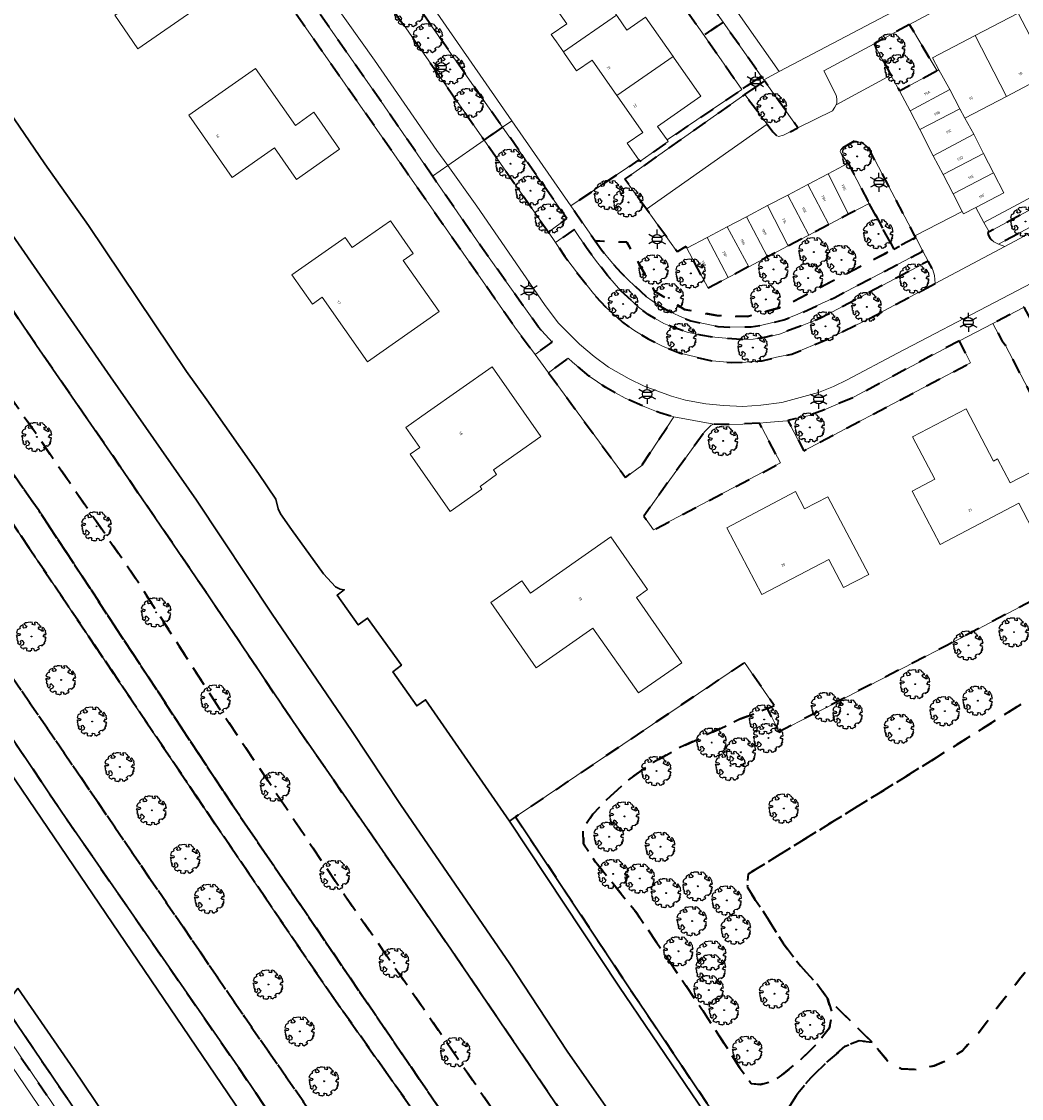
# Model space of a CAD drawing. Extents: x 105780 to 185197, y 477999 to 525027.
# Tile 262 of 562: x 107736 to 107868, y 478707 to 478850. Entities that reach past the tile are written whole.
import ezdxf
from ezdxf.enums import TextEntityAlignment as Align

# ---------------------------------------------------------------- set-up
doc = ezdxf.new("R2010")
doc.units = 0
doc.linetypes.add('XX-HIDDEN', pattern=[4, 2, -2])
for name, color, linetype, lineweight in [('B-GV-GR-BOOM-S', 252, 'Continuous', 25), ('B-GV-GR-MATERIAALGRENS-G', 252, 'XX-HIDDEN', 35), ('B-RO-IE-MEUBILAIR_WEGMEUBILAIR-S', 252, 'Continuous', 25), ('B-WE-GW-WATERGANG_SLOOT_INSTEEK-G', 252, 'Continuous', 30), ('B-XX-KG-KADASTRAAL_BEBOUWING-G', 252, 'Continuous', 20), ('B1-WE-GW-TALUD_KRUIN-G', 252, 'Continuous', 25), ('B1-WE-OG-BEBOUWING-T18', 7, 'Continuous', 18), ('B1-WE-OG-TERREIN_ERF-GV', 252, 'Continuous', 18), ('B1-WE-VH-VERHARDING_BETONSTRAATSTEEN-GV', 252, 'Continuous', 18), ('B1-WE-VH-VERHARDING_TEGEL-GV', 252, 'Continuous', 18), ('TIJDELIJK UIT -WE-VH-VERHARDING_ASFALT-GV', 252, 'Continuous', 18)]:
    doc.layers.add(name, color=color, linetype=linetype, lineweight=lineweight)
doc.styles.add('NLCS-ISO', font='NLCS-ISO.ttf')
doc.styles.add('NLCS-ISO-M200-T18', font='NLCS-ISO.ttf', dxfattribs={"height": 0.36})

# ---------------------------------------------------------------- blocks, each defined once
blk = doc.blocks.new('B-SIE-WEG_LICHTMAST-SO')
at = {"ltscale": 0.1}
for p, q in [((-1.1, 0.63), (-2.19, 1.27)), ((0, 1.27), (0, 2.53)), ((1.1, 0.63), (2.19, 1.27)), ((-1.1, -0.63), (-2.19, -1.27)), ((0, -1.27), (0, -2.53)), ((1.1, -0.63), (2.19, -1.27))]:
    blk.add_line(p, q, dxfattribs=at)
at = {"flags": 128}
for points in [[(-1.16, 0.5), (1.16, 0.5)], [(-1.16, -0.5), (1.16, -0.5)]]:
    blk.add_lwpolyline(points, dxfattribs=at)
at = {"ltscale": 0.1}
blk.add_circle((0, 0), 1.27, dxfattribs=at)
at = {"style": 'NLCS-ISO'}
blk.add_attdef('TYPE', text='', height=1.8, dxfattribs=at).set_placement((0, 2.53), align=Align.BOTTOM_CENTER)
blk = doc.blocks.new('B-SGR-BOOM_06')
at = {"linetype": 'Continuous', "flags": 128}
blk.add_lwpolyline([(1.08, 1.41), (1.01, 1.58), (0.88, 1.63), (0.78, 1.81), (0.51, 1.88), (0.34, 1.81), (0.44, 1.71), (0.43, 1.52), (0.09, 1.59), (0.14, 1.73), (0.07, 1.88), (-0.06, 1.84), (-0.19, 1.88), (-0.46, 1.86), (-0.6, 1.79), (-0.78, 1.83), (-1.02, 1.64), (-0.85, 1.56), (-0.8, 1.46), (-0.63, 1.37), (-0.8, 1.16), (-1.02, 1.11), (-1.17, 1.24), (-1.05, 1.29), (-1.15, 1.54), (-1.45, 1.37), (-1.6, 1.21), (-1.52, 1.14), (-1.6, 1.01), (-1.77, 0.94), (-1.89, 0.82), (-2, 0.49), (-1.55, 0.37), (-1.48, 0.22), (-1.6, 0.12), (-1.8, 0.12), (-1.84, 0.22), (-2.04, 0.15), (-1.9, -0.07), (-1.97, -0.15), (-1.89, -0.22), (-1.95, -0.4), (-1.81, -0.47), (-1.89, -0.62), (-1.77, -0.64), (-1.72, -0.68), (-1.85, -0.84), (-1.57, -1.07), (-1.47, -0.97), (-1.38, -0.79), (-1.45, -0.7), (-1.37, -0.47), (-1.25, -0.54), (-1.12, -0.7), (-1, -0.8), (-1.12, -1.12), (-1.37, -1.17), (-1.47, -1.36), (-1.33, -1.51), (-1.13, -1.56), (-1.11, -1.61), (-1.08, -1.66), (-0.93, -1.49), (-0.73, -1.49), (-0.63, -1.56), (-0.68, -1.71), (-0.68, -1.84), (-0.46, -1.89), (-0.24, -1.88), (-0.19, -1.98), (-0.09, -1.86), (0.04, -1.79), (-0.02, -1.6), (0.11, -1.56), (0.31, -1.61), (0.34, -1.84), (0.46, -1.83), (0.58, -1.89), (0.83, -1.69), (0.95, -1.74), (0.93, -1.66), (1.06, -1.59), (0.96, -1.49), (0.85, -1.46), (1.03, -1.29), (1.05, -1.19), (1.26, -1.14), (1.42, -1.22), (1.51, -1.12), (1.51, -1.05), (1.65, -1.05), (1.65, -0.95), (1.78, -0.91), (1.78, -0.82), (1.63, -0.82), (1.82, -0.64), (1.7, -0.57), (1.85, -0.62), (1.9, -0.5), (1.82, -0.37), (1.93, -0.18), (1.87, -0.1), (1.7, -0.1), (1.5, 0.03), (1.63, 0.12), (1.75, 0.34), (1.82, 0.24), (1.95, 0.29), (1.87, 0.57), (1.88, 0.75), (1.8, 0.79), (1.67, 1.06), (1.53, 1.21), (1.35, 1.04), (1.47, 0.97), (1.57, 0.72), (1.41, 0.69), (1.33, 0.85), (1.2, 0.82), (1.06, 0.92), (0.9, 1.01), (0.98, 1.07), (0.93, 1.17), (1.01, 1.27), (1.15, 1.22), (1.26, 1.29)], close=True, dxfattribs=at)
blk.add_circle((0, 0), 0.06)
at = {"style": 'NLCS-ISO'}
blk.add_attdef('SOORT', text='', height=0.3, dxfattribs=at).set_placement((0, -0.36), align=Align.TOP_CENTER)

msp = doc.modelspace()

# ---------------------------------------------------------------- linework, layer by layer
at = {"layer": 'B-GV-GR-MATERIAALGRENS-G', "flags": 128}
for points in [[(107693.216, 478872.768), (107672.464, 478903.182), (107670.188, 478906.517), (107648.75, 478937.565), (107637.227, 478955.009), (107607.153, 479000), (107589.969, 479025.638), (107552.622, 479081.359), (107552.236, 479081.778), (107551.353, 479083.075), (107550.933, 479070.889), (107550.922, 479070.608), (107551.02, 479070.225), (107552.326, 479068.147), (107560.483, 479054.533), (107598.458, 479000), (107609.276, 478984.443), (107631.134, 478951.267), (107644.758, 478931.672), (107661.583, 478906.974), (107668.005, 478897.767), (107676.879, 478885.046), (107692.759, 478861.184), (107708.417, 478838.203), (107721.883, 478818.015), (107736.75, 478796.734), (107750.755, 478776.411), (107761.37, 478759.901), (107778.366, 478734.548), (107789.855, 478718.013), (107801.911, 478700.397), (107812.375, 478685.209), (107822.021, 478670.604), (107832.354, 478655.951), (107837.634, 478661.222), (107830.953, 478670.877), (107809.542, 478702.223), (107792.531, 478727.235), (107771.652, 478757.364), (107760.563, 478773.863), (107748.736, 478791.185), (107737.706, 478807.143), (107726.36, 478824.015), (107714.942, 478840.17)], [(107676.879, 478885.046), (107668.005, 478897.767), (107661.583, 478906.974), (107644.758, 478931.672), (107631.134, 478951.267), (107609.276, 478984.443), (107598.458, 479000), (107560.483, 479054.533), (107552.326, 479068.147), (107551.02, 479070.225), (107550.922, 479070.608), (107550.933, 479070.889), (107550.737, 479069.963), (107550.573, 479069.423), (107550.541, 479069.059), (107550.624, 479068.493), (107550.677, 479066.36), (107554.69, 479054.615), (107556.005, 479052.137), (107587.971, 479004.507), (107591.086, 479000), (107625.854, 478949.687), (107640.626, 478927.636), (107654.034, 478907.742), (107663.158, 478894.441), (107666.681, 478889.305), (107678.769, 478871.092), (107690.87, 478853.308), (107719.832, 478811.088), (107738.034, 478785.269), (107763.796, 478746.043), (107788.276, 478710.151), (107826.549, 478654.489), (107832.354, 478655.951), (107822.021, 478670.604), (107812.375, 478685.209), (107801.911, 478700.397), (107789.855, 478718.013), (107778.366, 478734.548), (107761.37, 478759.901), (107750.755, 478776.411), (107736.75, 478796.734), (107721.883, 478818.015), (107708.417, 478838.203), (107692.759, 478861.184)], [(107646.7, 478893.799), (107646.65, 478893.867), (107642.747, 478899.149), (107626.448, 478922.868), (107613.566, 478940.928), (107603.415, 478956.823), (107580.226, 478997.697), (107578.546, 479000), (107551.793, 479036.663), (107536.022, 479058.741), (107534.821, 479060.333), (107530.937, 479057.371), (107531.556, 479057.286), (107532.495, 479056.931), (107533.089, 479056.442), (107533.532, 479055.816), (107533.986, 479054.33), (107534.867, 479049.784), (107535.112, 479048.281), (107544.856, 479035.193), (107552.215, 479024.157), (107565.306, 479004.525), (107568.444, 479000), (107581.026, 478981.859), (107594.673, 478961.379), (107633.439, 478904.736), (107660.307, 478864.423), (107678.032, 478838.139), (107713.94, 478785.654), (107741.044, 478745.377), (107764.379, 478711.626), (107793.071, 478669.259), (107804.796, 478652.572), (107811.33, 478642.724), (107813.626, 478635.185), (107819.39, 478643.316), (107817.773, 478644.893), (107807.838, 478656.146), (107795.78, 478674.221), (107765.212, 478718.285), (107706.384, 478804.357), (107689.033, 478830.227), (107688.288, 478831.179)], [(107686.373, 478854.6), (107664.886, 478886.448), (107655.534, 478899.999), (107641.657, 478920.107), (107597.311, 478985.39), (107587.194, 479000), (107550.76, 479052.612), (107543.847, 479056.569), (107542.266, 479057.298), (107540.536, 479057.915), (107538.364, 479058.56), (107534.821, 479060.333), (107536.022, 479058.741), (107551.793, 479036.663), (107578.546, 479000), (107580.226, 478997.697), (107603.415, 478956.823), (107613.566, 478940.928), (107626.448, 478922.868), (107642.747, 478899.149), (107646.65, 478893.867), (107646.7, 478893.799), (107688.288, 478831.179), (107689.033, 478830.227), (107706.384, 478804.357), (107765.212, 478718.285), (107795.78, 478674.221), (107807.838, 478656.146), (107817.773, 478644.893), (107819.39, 478643.316), (107823.939, 478652.987), (107806.811, 478678.657), (107776.011, 478722.22), (107757.409, 478749.615), (107734.052, 478784.3), (107709.314, 478820.367)], [(107678.769, 478871.092), (107666.681, 478889.305), (107663.158, 478894.441), (107654.034, 478907.742), (107640.626, 478927.636), (107625.854, 478949.687), (107591.086, 479000), (107587.971, 479004.507), (107556.005, 479052.137), (107554.69, 479054.615), (107552.721, 479055.166), (107551.86, 479054.513), (107550.76, 479052.612), (107587.194, 479000), (107597.311, 478985.39), (107641.657, 478920.107), (107655.534, 478899.999), (107664.886, 478886.448), (107686.373, 478854.6), (107709.314, 478820.367), (107734.052, 478784.3), (107757.409, 478749.615), (107776.011, 478722.22), (107806.811, 478678.657), (107823.939, 478652.987), (107824.222, 478652.767), (107824.573, 478652.693), (107825.762, 478653.386), (107826.485, 478654.218), (107826.549, 478654.489), (107788.276, 478710.151), (107763.796, 478746.043), (107738.034, 478785.269), (107719.832, 478811.088), (107690.87, 478853.308)], [(107790.134, 478829.575), (107783.721, 478838.877), (107764.767, 478865.971), (107748.792, 478888.427), (107737.016, 478905.848), (107735.055, 478908.749), (107734.631, 478909.376), (107725.441, 478921.949), (107723.099, 478925.281), (107721.229, 478923.867), (107801.042, 478809.594), (107803.705, 478805.966), (107805.947, 478807.613), (107804.171, 478809.582), (107803.089, 478811.097), (107796.745, 478819.984)], [(107823.495, 478857.158), (107821.027, 478855.451), (107826.077, 478848.22), (107828.587, 478849.964)], [(107787.049, 478853.707), (107784.635, 478851.976), (107796.951, 478834.357), (107799.406, 478836.078)], [(107828.587, 478849.964), (107826.077, 478848.22), (107831.079, 478841.058), (107833.655, 478842.802)], [(107853.3, 478849.667), (107848.583, 478847.113), (107849.087, 478846.113), (107850.827, 478842.96), (107851.974, 478840.883), (107856.928, 478843.539)], [(107818.449, 478825.21), (107815.589, 478829.17), (107831.484, 478840.378), (107834.095, 478842.181), (107833.979, 478842.345), (107833.655, 478842.802), (107831.079, 478841.058), (107821.194, 478834.367), (107821.343, 478834.158), (107817.589, 478831.531), (107817.451, 478831.728), (107808.442, 478825.629), (107811.68, 478820.996), (107815.86, 478820.824), (107819.513, 478814.347), (107823.479, 478811.944), (107827.758, 478811.108), (107831.829, 478811.004), (107836.525, 478812.258), (107851.204, 478819.928), (107847.948, 478825.978), (107845.222, 478824.543), (107842.607, 478823.166), (107839.961, 478821.773), (107837.233, 478820.337), (107834.5, 478818.898), (107831.998, 478817.581), (107829.288, 478816.154), (107826.605, 478814.742), (107823.809, 478820.051), (107823.694, 478820.27), (107823.535, 478820.186), (107822.525, 478819.567)], [(107834.095, 478842.181), (107831.484, 478840.378), (107834.418, 478836.47), (107835.194, 478835.436), (107835.622, 478835.009), (107835.957, 478834.835), (107836.58, 478835.016), (107838.503, 478835.969)], [(107799.406, 478836.078), (107796.951, 478834.357), (107805.482, 478822.152), (107807.902, 478823.957)], [(107844.983, 478831.488), (107845.152, 478831.287), (107845.775, 478830.104), (107847.948, 478825.978), (107851.204, 478819.928), (107854.109, 478821.445), (107853.99, 478821.672), (107848.733, 478831.66), (107848.129, 478832.808), (107848.08, 478832.973), (107847.866, 478833.284), (107847.481, 478833.649), (107847.023, 478833.932), (107846.268, 478834.21), (107845.945, 478834.203), (107844.455, 478833.347), (107844.151, 478833.031), (107844.122, 478832.861), (107844.217, 478832.581)], [(107888.135, 478832.991), (107887.265, 478834.815), (107863.837, 478822.197), (107863.657, 478822.1), (107863.676, 478821.79), (107863.964, 478821.315), (107864.431, 478820.878), (107865.061, 478820.594)], [(107847.877, 478810.692), (107856.663, 478815.353), (107856.58, 478816.446), (107856.353, 478817.183), (107855.753, 478818.324), (107841.486, 478810.754), (107838.843, 478809.698), (107836.056, 478808.672), (107834.292, 478808.279), (107832.6, 478807.994), (107830.933, 478807.931), (107827.494, 478808.238), (107825.663, 478808.515), (107823.838, 478808.908), (107822.065, 478809.525), (107820.736, 478810.066), (107818.656, 478811.247), (107817.417, 478812.22), (107815.055, 478814.407), (107813.311, 478816.438), (107811.712, 478818.439), (107810.523, 478820.076), (107808.883, 478822.528), (107806.429, 478820.798), (107807.653, 478818.929), (107809.585, 478816.365), (107811.425, 478814.03), (107813.161, 478812.128), (107815.27, 478810.262), (107816.91, 478809.08), (107818.685, 478808.023), (107820.649, 478807.042), (107822.895, 478806.13), (107827.167, 478805.109), (107829.68, 478804.913), (107831.62, 478804.955), (107833.76, 478805.137), (107835.675, 478805.592), (107837.697, 478806), (107842.333, 478807.93)], [(107811.68, 478820.996), (107812.509, 478819.809), (107813.977, 478818.046), (107815.061, 478816.843), (107816.18, 478815.707), (107818.459, 478813.618), (107819.949, 478812.544), (107821.333, 478811.735), (107822.828, 478811.023), (107824.342, 478810.416), (107827.899, 478809.662), (107829.522, 478809.593), (107832.332, 478809.623), (107833.565, 478809.802), (107836.653, 478810.561), (107838.513, 478811.284), (107843.376, 478813.525), (107855.054, 478819.65), (107854.109, 478821.445), (107851.204, 478819.928), (107836.525, 478812.258), (107831.829, 478811.004), (107827.758, 478811.108), (107823.479, 478811.944), (107819.513, 478814.347), (107815.86, 478820.824)], [(107876.996, 478796.462), (107876.401, 478797.56), (107868.449, 478812.221), (107864.316, 478810.067), (107865.487, 478807.84), (107865.926, 478807.229), (107880.515, 478779.361), (107883.595, 478781.049), (107884.613, 478781.428)], [(107859.881, 478807.757), (107857.072, 478806.293), (107845.884, 478800.296), (107841.882, 478798.587), (107839.994, 478797.889), (107837.182, 478797.21), (107839.284, 478793.229), (107861.358, 478804.855)], [(107805.48, 478803.548), (107807.552, 478800.727), (107815.668, 478789.677), (107817.82, 478791.258), (107822.077, 478797.698), (107820.203, 478798.257), (107818.225, 478799.03), (107815.642, 478800.167), (107813.056, 478801.576), (107810.85, 478803.112), (107808.665, 478804.948), (107808.095, 478805.467)], [(107966.515, 478791.147), (107963.276, 478799.187), (107959.03, 478803.395), (107952.558, 478797.739), (107954.527, 478790.473), (107951.485, 478786.915), (107945.398, 478779.149), (107931.487, 478763.3), (107928.803, 478760.47), (107923.529, 478758.086), (107917.716, 478758.584), (107913.73, 478761.74), (107911.687, 478765.696), (107910.334, 478764.591), (107908.906, 478763.766), (107905.892, 478762.998), (107904.2, 478762.905), (107902, 478763.343), (107899.08, 478764.073), (107898.136, 478764.312), (107895.878, 478765.16), (107894.129, 478765.957), (107892.912, 478766.757), (107892.259, 478767.316), (107891.645, 478768.033), (107891.202, 478768.725), (107889.19, 478772.394), (107887.548, 478775.635), (107885.907, 478771.904), (107884.103, 478769.765), (107855.705, 478751.889), (107831.95, 478737.19), (107831.797, 478735.492), (107832.898, 478733.684), (107834.719, 478730.973), (107836.579, 478727.914), (107838.828, 478725.029), (107841.14, 478722.498), (107842.436, 478720.693), (107848.323, 478714.914), (107850.385, 478712.429), (107852.177, 478711.402), (107854.391, 478711.289), (107856.557, 478711.796), (107858.476, 478712.633), (107860.28, 478713.786), (107862.433, 478716.108), (107865.118, 478719.755), (107867.867, 478723.252), (107876.836, 478734.304), (107880.175, 478738.042), (107884.186, 478742.018), (107885.857, 478743.674), (107888.565, 478745.715), (107890.693, 478747.191), (107893.386, 478749.244), (107912.802, 478740.32), (107917.246, 478736.155), (107926.667, 478746.706)], [(107833.419, 478796.89), (107831.229, 478796.756), (107828.305, 478796.681), (107827.356, 478796.739), (107827.003, 478796.588), (107826.148, 478795.732), (107820.378, 478787.774), (107818.1, 478784.569), (107819.39, 478782.738), (107836.209, 478791.607)], [(107855.705, 478751.889), (107884.103, 478769.765), (107885.907, 478771.904), (107887.548, 478775.635), (107884.613, 478781.428), (107883.595, 478781.049), (107880.515, 478779.361), (107879.233, 478778.658), (107876.067, 478776.844), (107858.326, 478767.497), (107836.002, 478756.023), (107834.495, 478759.076), (107830.925, 478757.717), (107822.867, 478753.907), (107819.359, 478751.957), (107816.253, 478749.797), (107813.172, 478747.005), (107811.358, 478745.119), (107810.05, 478743.199), (107810.136, 478741.17), (107811.721, 478738.767), (107817.166, 478732), (107826.26, 478718.546), (107830.787, 478711.571), (107832.331, 478709.409), (107833.571, 478709.312), (107835.384, 478709.855), (107836.634, 478710.783), (107838.842, 478712.577), (107841.013, 478714.667), (107842.687, 478716.821), (107843.061, 478718.666), (107842.436, 478720.693), (107841.14, 478722.498), (107838.828, 478725.029), (107836.579, 478727.914), (107834.719, 478730.973), (107832.898, 478733.684), (107831.797, 478735.492), (107831.95, 478737.19)], [(107848.323, 478714.914), (107842.436, 478720.693), (107843.061, 478718.666), (107842.687, 478716.821), (107841.013, 478714.667), (107838.842, 478712.577), (107836.634, 478710.783), (107835.384, 478709.855), (107833.571, 478709.312), (107832.331, 478709.409), (107830.787, 478711.571), (107826.26, 478718.546), (107817.166, 478732), (107811.721, 478738.767), (107810.136, 478741.17), (107810.05, 478743.199), (107811.358, 478745.119), (107813.172, 478747.005), (107816.253, 478749.797), (107819.359, 478751.957), (107822.867, 478753.907), (107830.925, 478757.717), (107834.495, 478759.076), (107835.381, 478759.469), (107831.414, 478765.17), (107801.127, 478744.753), (107815.645, 478722.893), (107840.445, 478686.035), (107842.282, 478684.109), (107843.286, 478683.492), (107844.86, 478682.906), (107846.517, 478682.416), (107848.296, 478682.33), (107850.273, 478682.399), (107851.887, 478682.75), (107853.451, 478683.338), (107877.351, 478699.325), (107888.181, 478706.723), (107891.276, 478709.263), (107893.721, 478711.458), (107895.889, 478713.748), (107897.291, 478713.989), (107903.986, 478721.304), (107910.319, 478728.397), (107906.036, 478731.956), (107902.207, 478728.012), (107894.018, 478719.926), (107889.433, 478715.521), (107884.846, 478711.478), (107880.138, 478707.491), (107871.488, 478700.329), (107861.718, 478693.235), (107857.407, 478690.473), (107854.752, 478689.422), (107851.648, 478688.635), (107849.359, 478689.052), (107847.421, 478690.276), (107845.332, 478692.279), (107843.381, 478694.5), (107841.297, 478696.763), (107839.849, 478698.699), (107838.425, 478701.311), (107837.361, 478703.81), (107837.217, 478706.146), (107838.486, 478708.165), (107840.221, 478710.195), (107842.498, 478712.435), (107844.773, 478714.364), (107846.636, 478715.08)], [(107906.036, 478731.956), (107884.186, 478742.018), (107880.175, 478738.042), (107876.836, 478734.304), (107867.867, 478723.252), (107865.118, 478719.755), (107862.433, 478716.108), (107860.28, 478713.786), (107858.476, 478712.633), (107856.557, 478711.796), (107854.391, 478711.289), (107852.177, 478711.402), (107850.385, 478712.429), (107848.323, 478714.914), (107846.636, 478715.08), (107844.773, 478714.364), (107842.498, 478712.435), (107840.221, 478710.195), (107838.486, 478708.165), (107837.217, 478706.146), (107837.361, 478703.81), (107838.425, 478701.311), (107839.849, 478698.699), (107841.297, 478696.763), (107843.381, 478694.5), (107845.332, 478692.279), (107847.421, 478690.276), (107849.359, 478689.052), (107851.648, 478688.635), (107854.752, 478689.422), (107857.407, 478690.473), (107861.718, 478693.235), (107871.488, 478700.329), (107880.138, 478707.491), (107884.846, 478711.478), (107889.433, 478715.521), (107894.018, 478719.926), (107902.207, 478728.012)]]:
    msp.add_lwpolyline(points, close=True, dxfattribs=at)
for points in [[(107658.555, 478832.613), (107657.723, 478832.685), (107654.461, 478830.202), (107654.482, 478830.171), (107657.057, 478826.354), (107657.104, 478826.285), (107657.417, 478826.477), (107675.172, 478802.023), (107772.527, 478658.557), (107773.135, 478657.746), (107774.404, 478656.216), (107788.127, 478640.119), (107789.989, 478637.805)], [(107816.985, 478636.144), (107815.598, 478636.938), (107813.626, 478635.185), (107809.31, 478633.173), (107806.041, 478632.678), (107803.342, 478632.281), (107800.667, 478631.959), (107798.5, 478631.962), (107797.658, 478632.119), (107795.87, 478632.838), (107795.105, 478633.395), (107793.983, 478634.454), (107791.761, 478636.855), (107789.675, 478639.392), (107784.392, 478647.25), (107756.891, 478687.545), (107745.288, 478704.74), (107743.954, 478704.224), (107733.488, 478719.619), (107734.327, 478720.857), (107699.417, 478772.191), (107658.555, 478832.613)]]:
    msp.add_lwpolyline(points, dxfattribs=at)
at = {"layer": 'B-WE-GW-WATERGANG_SLOOT_INSTEEK-G', "flags": 128}
for points in [[(107565.281, 479000), (107677.342, 478834.564), (107687.16, 478819.896), (107785.229, 478675.412), (107797.738, 478656.846), (107804.37, 478647.153), (107803.204, 478646.369), (107805.499, 478643.206), (107805.547, 478638.77), (107805.371, 478638.166), (107808.147, 478637.327), (107813.626, 478635.185), (107811.33, 478642.724), (107804.796, 478652.572), (107793.071, 478669.259), (107764.379, 478711.626), (107741.044, 478745.377), (107713.94, 478785.654), (107678.032, 478838.139), (107660.307, 478864.423)], [(107832.254, 478696.534), (107814.814, 478722.336), (107800.298, 478744.194), (107789.198, 478760.253), (107788.031, 478759.43), (107784.878, 478763.953), (107786.004, 478764.812), (107781.527, 478771.067), (107780.301, 478770.15), (107777.494, 478774.098), (107778.438, 478774.825), (107777.913, 478774.875), (107777.259, 478775.184), (107775.688, 478776.941), (107771.443, 478782.795), (107770.007, 478784.871), (107769.694, 478785.538), (107769.371, 478786.801), (107767.089, 478790.211), (107760.248, 478799.948), (107757.556, 478803.722), (107744.558, 478823.031), (107738.81, 478831.217), (107727.304, 478847.962)], [(107726.36, 478824.015), (107737.706, 478807.143), (107748.736, 478791.185), (107760.563, 478773.863), (107771.652, 478757.364), (107792.531, 478727.235), (107809.542, 478702.223), (107830.953, 478670.877), (107837.634, 478661.222), (107840.859, 478661.756), (107841.16, 478666.638), (107833.063, 478678.321), (107829.525, 478683.105), (107819.098, 478697.746), (107807.957, 478713.716), (107800.349, 478725.267), (107785.876, 478746.395), (107779.395, 478756.181), (107768.891, 478771.576), (107758.871, 478786.689), (107747.495, 478803.002), (107734.531, 478821.77)], [(107734.531, 478821.77), (107747.495, 478803.002), (107758.871, 478786.689), (107768.891, 478771.576), (107779.395, 478756.181), (107785.876, 478746.395), (107800.349, 478725.267), (107807.957, 478713.716), (107819.098, 478697.746)], [(107735.233, 478722.085), (107742.67, 478711.231), (107746.691, 478705.272), (107758.101, 478688.364), (107770.499, 478670.126), (107785.601, 478648.071), (107790.848, 478640.265), (107792.863, 478637.815), (107795.022, 478635.482), (107796.041, 478634.52), (107796.601, 478634.112), (107798.042, 478633.534), (107798.551, 478633.438), (107800.253, 478633.697), (107802.573, 478634.392), (107803.612, 478635.061), (107805.371, 478638.166), (107805.547, 478638.77), (107805.499, 478643.206), (107803.204, 478646.369), (107804.37, 478647.153), (107797.738, 478656.846), (107785.229, 478675.412), (107687.16, 478819.896)], [(107840.445, 478686.035), (107815.645, 478722.893), (107801.127, 478744.753), (107800.298, 478744.194), (107814.814, 478722.336), (107832.254, 478696.534)]]:
    msp.add_lwpolyline(points, dxfattribs=at)
msp.add_lwpolyline([(107735.233, 478722.085), (107734.327, 478720.857), (107733.488, 478719.619), (107743.954, 478704.224), (107745.288, 478704.74), (107746.691, 478705.272), (107742.67, 478711.231)], close=True, dxfattribs=at)
at = {"layer": 'B-XX-KG-KADASTRAAL_BEBOUWING-G', "flags": 128}
for points in [[(107761.374, 478853.591), (107756.399, 478860.864), (107757.314, 478861.504), (107754.037, 478866.193), (107740.201, 478856.523), (107743.493, 478851.842), (107746.564, 478853.988), (107748.489, 478851.174), (107748.063, 478850.876), (107751.112, 478846.419)], [(107811.902, 478859.816), (107804.452, 478854.665), (107804.581, 478854.481), (107807.889, 478849.753), (107805.841, 478848.319), (107806.523, 478847.344), (107807.449, 478846.021), (107814.478, 478850.903), (107813.535, 478852.251), (107813.114, 478852.852), (107815.572, 478854.572), (107812.022, 478859.644)], [(107814.478, 478850.903), (107807.449, 478846.021), (107807.583, 478845.83), (107809.196, 478843.525), (107811.244, 478844.958), (107814.53, 478840.262), (107821.989, 478845.403), (107818.323, 478850.641), (107815.865, 478848.921), (107814.604, 478850.723)], [(107861.989, 478848.193), (107866.122, 478840.138), (107871.377, 478842.892), (107872.538, 478840.677), (107875.303, 478842.126), (107873.189, 478846.16), (107870.903, 478844.962), (107867.654, 478851.162)], [(107861.989, 478848.193), (107856.329, 478845.226), (107857.165, 478843.666), (107858.609, 478841.073), (107859.951, 478838.511), (107860.611, 478837.251), (107866.122, 478840.138)], [(107822.119, 478845.217), (107821.989, 478845.403), (107814.53, 478840.262), (107814.669, 478840.064), (107817.96, 478835.362), (107815.912, 478833.928), (107817.451, 478831.728), (107817.589, 478831.531), (107821.343, 478834.158), (107821.194, 478834.367), (107819.926, 478836.144), (107825.66, 478840.158)], [(107777.83, 478833.171), (107774.411, 478838.049), (107771.972, 478836.303), (107766.68, 478843.853), (107757.844, 478837.66), (107763.618, 478829.41), (107769.205, 478833.321), (107772.1, 478829.15)], [(107858.609, 478841.073), (107857.165, 478843.666), (107856.928, 478843.539), (107851.974, 478840.883), (107853.36, 478838.214)], [(107859.951, 478838.511), (107858.609, 478841.073), (107853.36, 478838.214), (107854.646, 478835.738)], [(107860.611, 478837.251), (107859.951, 478838.511), (107854.646, 478835.738), (107856.436, 478832.291), (107861.794, 478835.138)], [(107861.794, 478835.138), (107856.436, 478832.291), (107857.733, 478829.792), (107863.088, 478832.599)], [(107864.409, 478830.006), (107863.088, 478832.599), (107857.733, 478829.792), (107859.068, 478827.222)], [(107845.152, 478831.287), (107842.505, 478829.894), (107845.222, 478824.543), (107847.948, 478825.978), (107845.775, 478830.104)], [(107842.505, 478829.894), (107839.819, 478828.479), (107842.607, 478823.166), (107845.222, 478824.543)], [(107864.409, 478830.006), (107859.068, 478827.222), (107860.273, 478824.902), (107860.439, 478824.582), (107862.068, 478825.436), (107865.753, 478827.369)], [(107839.819, 478828.479), (107837.149, 478827.074), (107839.961, 478821.773), (107842.607, 478823.166)], [(107837.149, 478827.074), (107834.487, 478825.673), (107837.233, 478820.337), (107839.961, 478821.773)], [(107834.487, 478825.673), (107831.713, 478824.212), (107834.5, 478818.898), (107837.233, 478820.337)], [(107790.997, 478811.636), (107786.26, 478818.425), (107787.568, 478819.338), (107784.549, 478823.666), (107779.502, 478820.144), (107778.577, 478821.469), (107771.504, 478816.508), (107774.214, 478812.624), (107775.533, 478813.544), (107781.508, 478804.981)], [(107831.713, 478824.212), (107829.133, 478822.854), (107831.998, 478817.581), (107834.5, 478818.898)], [(107829.133, 478822.854), (107826.472, 478821.453), (107829.288, 478816.154), (107831.998, 478817.581)], [(107826.472, 478821.453), (107823.809, 478820.051), (107826.605, 478814.742), (107829.288, 478816.154)], [(107789.462, 478798.328), (107786.577, 478796.306), (107788.435, 478793.655), (107787.147, 478792.753), (107792.445, 478785.194), (107796.659, 478788.148), (107796.433, 478788.471), (107798.603, 478790.068), (107798.19, 478790.709), (107804.449, 478795.123), (107798.012, 478804.32)], [(107872.937, 478783.264), (107869.238, 478790.357), (107866.588, 478788.968), (107864.926, 478792.139), (107864.395, 478791.86), (107860.773, 478798.769), (107853.695, 478795.058), (107856.627, 478789.467), (107853.631, 478787.89), (107857.352, 478780.82), (107867.75, 478786.266), (107870.101, 478781.778)], [(107847.885, 478776.848), (107842.479, 478787.134), (107839.396, 478785.517), (107838.192, 478787.811), (107829.081, 478783.035), (107833.733, 478774.183), (107842.61, 478778.817), (107844.547, 478775.106)], [(107823.122, 478765.161), (107817.121, 478773.809), (107818.606, 478774.844), (107813.733, 478781.835), (107803.101, 478774.362), (107801.951, 478775.998), (107797.86, 478773.121), (107803.836, 478764.496), (107811.372, 478769.747), (107817.38, 478761.148)]]:
    msp.add_lwpolyline(points, close=True, dxfattribs=at)
at = {"layer": 'B1-WE-GW-TALUD_KRUIN-G', "flags": 128}
for points in [[(107554.69, 479054.615), (107556.005, 479052.137), (107587.971, 479004.507), (107591.086, 479000), (107625.854, 478949.687), (107640.626, 478927.636), (107654.034, 478907.742), (107663.158, 478894.441), (107666.681, 478889.305), (107678.769, 478871.092), (107690.87, 478853.308), (107719.832, 478811.088), (107738.034, 478785.269), (107763.796, 478746.043), (107788.276, 478710.151), (107826.549, 478654.489)], [(107823.939, 478652.987), (107806.811, 478678.657), (107776.011, 478722.22), (107757.409, 478749.615), (107734.052, 478784.3), (107709.314, 478820.367), (107686.373, 478854.6), (107664.886, 478886.448), (107655.534, 478899.999), (107641.657, 478920.107), (107597.311, 478985.39), (107587.194, 479000), (107550.76, 479052.612)]]:
    msp.add_lwpolyline(points, dxfattribs=at)
at = {"layer": 'B1-WE-OG-TERREIN_ERF-GV', "flags": 128}
for points in [[(107880.515, 478779.361), (107865.926, 478807.229), (107865.487, 478807.84), (107864.316, 478810.067), (107859.881, 478807.757), (107861.358, 478804.855), (107839.284, 478793.229), (107837.182, 478797.21), (107837.045, 478797.177), (107834.326, 478796.946), (107833.419, 478796.89), (107836.209, 478791.607), (107819.39, 478782.738), (107818.1, 478784.569), (107820.378, 478787.774), (107826.148, 478795.732), (107827.003, 478796.588), (107827.356, 478796.739), (107822.077, 478797.698), (107817.82, 478791.258), (107815.668, 478789.677), (107807.552, 478800.727), (107805.48, 478803.548), (107803.705, 478805.966), (107801.042, 478809.594), (107721.229, 478923.867)], [(107814.604, 478850.723), (107815.865, 478848.921), (107818.323, 478850.641), (107821.989, 478845.403), (107822.119, 478845.217), (107825.66, 478840.158), (107819.926, 478836.144), (107821.194, 478834.367), (107831.079, 478841.058), (107826.077, 478848.22), (107821.027, 478855.451)], [(107863.746, 478855.321), (107853.3, 478849.667), (107856.928, 478843.539), (107857.165, 478843.666), (107856.329, 478845.226), (107861.989, 478848.193), (107867.654, 478851.162), (107870.903, 478844.962), (107873.189, 478846.16), (107875.159, 478847.192), (107871.909, 478853.392)], [(107790.019, 478852.179), (107800.607, 478836.921), (107808.442, 478825.629), (107817.451, 478831.728), (107815.912, 478833.928), (107817.96, 478835.362), (107814.669, 478840.064), (107814.53, 478840.262), (107811.244, 478844.958), (107809.196, 478843.525), (107807.583, 478845.83), (107807.449, 478846.021), (107806.523, 478847.344), (107805.841, 478848.319), (107807.889, 478849.753), (107804.581, 478854.481)], [(107890.771, 478850.23), (107888.13, 478848.846), (107886.97, 478851.061), (107881.708, 478848.303), (107876.54, 478845.596), (107877.7, 478843.382), (107875.303, 478842.126), (107872.538, 478840.677), (107871.377, 478842.892), (107866.122, 478840.138), (107860.611, 478837.251), (107861.794, 478835.138), (107863.088, 478832.599), (107864.409, 478830.006), (107865.753, 478827.369), (107862.068, 478825.436), (107863.12, 478823.453), (107917.476, 478852.472)], [(107727.304, 478847.962), (107738.81, 478831.217), (107744.558, 478823.031), (107757.556, 478803.722), (107760.248, 478799.948), (107767.089, 478790.211), (107769.371, 478786.801), (107769.694, 478785.538), (107770.007, 478784.871), (107771.443, 478782.795), (107775.688, 478776.941), (107777.259, 478775.184), (107777.913, 478774.875), (107778.438, 478774.825), (107777.494, 478774.098), (107780.301, 478770.15), (107781.527, 478771.067), (107786.004, 478764.812), (107784.878, 478763.953), (107788.031, 478759.43), (107789.198, 478760.253), (107800.298, 478744.194), (107801.127, 478744.753), (107831.414, 478765.17), (107835.381, 478759.469), (107834.495, 478759.076), (107836.002, 478756.023), (107858.326, 478767.497), (107876.067, 478776.844)]]:
    msp.add_lwpolyline(points, dxfattribs=at)
for points in [[(107866.981, 478859.702), (107868.308, 478860.394), (107865.53, 478865.444), (107865.761, 478865.567), (107860.597, 478872.829), (107857.955, 478876.544), (107855.652, 478879.784), (107855.11, 478880.558), (107851.143, 478886.232), (107849.387, 478885.015), (107824.989, 478868.099), (107820.881, 478865.016), (107836.039, 478843.429)], [(107761.374, 478853.591), (107751.112, 478846.419), (107748.063, 478850.876), (107748.489, 478851.174), (107746.564, 478853.988), (107743.493, 478851.842), (107740.201, 478856.523), (107754.037, 478866.193), (107757.314, 478861.504), (107756.399, 478860.864)], [(107777.83, 478833.171), (107772.1, 478829.15), (107769.205, 478833.321), (107763.618, 478829.41), (107757.844, 478837.66), (107766.68, 478843.853), (107771.972, 478836.303), (107774.411, 478838.049)], [(107790.997, 478811.636), (107781.508, 478804.981), (107775.533, 478813.544), (107774.214, 478812.624), (107771.504, 478816.508), (107778.577, 478821.469), (107779.502, 478820.144), (107784.549, 478823.666), (107787.568, 478819.338), (107786.26, 478818.425)], [(107798.012, 478804.32), (107804.449, 478795.123), (107798.19, 478790.709), (107798.603, 478790.068), (107796.433, 478788.471), (107796.659, 478788.148), (107792.445, 478785.194), (107787.147, 478792.753), (107788.435, 478793.655), (107786.577, 478796.306), (107789.462, 478798.328)], [(107872.937, 478783.264), (107870.101, 478781.778), (107867.75, 478786.266), (107857.352, 478780.82), (107853.631, 478787.89), (107856.627, 478789.467), (107853.695, 478795.058), (107860.773, 478798.769), (107864.395, 478791.86), (107864.926, 478792.139), (107866.588, 478788.968), (107869.238, 478790.357)], [(107847.885, 478776.848), (107844.547, 478775.106), (107842.61, 478778.817), (107833.733, 478774.183), (107829.081, 478783.035), (107838.192, 478787.811), (107839.396, 478785.517), (107842.479, 478787.134)], [(107823.122, 478765.161), (107817.38, 478761.148), (107811.372, 478769.747), (107803.836, 478764.496), (107797.86, 478773.121), (107801.951, 478775.998), (107803.101, 478774.362), (107813.733, 478781.835), (107818.606, 478774.844), (107817.121, 478773.809)]]:
    msp.add_lwpolyline(points, close=True, dxfattribs=at)
at = {"layer": 'B1-WE-VH-VERHARDING_BETONSTRAATSTEEN-GV', "flags": 128}
for points in [[(107850.827, 478842.96), (107849.087, 478846.113), (107848.583, 478847.113), (107841.916, 478843.504), (107843.562, 478840.314), (107843.67, 478839.828), (107843.679, 478839.259), (107843.557, 478839.025)], [(107842.505, 478829.894), (107845.152, 478831.287), (107844.983, 478831.488), (107844.217, 478832.581), (107844.122, 478832.861), (107844.151, 478833.031), (107844.455, 478833.347), (107845.945, 478834.203), (107846.268, 478834.21), (107847.023, 478833.932), (107847.481, 478833.649), (107847.866, 478833.284), (107848.08, 478832.973), (107848.129, 478832.808), (107848.733, 478831.66), (107853.99, 478821.672), (107860.273, 478824.902), (107859.068, 478827.222), (107857.733, 478829.792), (107856.436, 478832.291), (107854.646, 478835.738), (107853.36, 478838.214), (107851.974, 478840.883), (107850.827, 478842.96), (107843.557, 478839.025), (107843.401, 478838.724), (107843.068, 478838.237), (107838.503, 478835.969), (107836.58, 478835.016), (107835.957, 478834.835), (107835.622, 478835.009), (107835.194, 478835.436), (107834.418, 478836.47), (107818.449, 478825.21), (107822.525, 478819.567), (107823.535, 478820.186), (107823.694, 478820.27), (107823.809, 478820.051), (107826.472, 478821.453), (107829.133, 478822.854), (107831.713, 478824.212), (107834.487, 478825.673), (107837.149, 478827.074), (107839.819, 478828.479)], [(107834.418, 478836.47), (107831.484, 478840.378), (107815.589, 478829.17), (107818.449, 478825.21)]]:
    msp.add_lwpolyline(points, close=True, dxfattribs=at)
at = {"layer": 'B1-WE-VH-VERHARDING_TEGEL-GV', "flags": 128}
for points in [[(107764.767, 478865.971), (107783.721, 478838.877), (107790.134, 478829.575), (107792.142, 478830.982), (107790.715, 478832.984), (107782.43, 478844.952), (107775.227, 478855.107)], [(107823.495, 478857.158), (107828.587, 478849.964), (107833.655, 478842.802), (107833.979, 478842.345), (107836.039, 478843.429), (107820.881, 478865.016)], [(107866.981, 478859.702), (107836.039, 478843.429), (107833.979, 478842.345), (107834.095, 478842.181), (107838.503, 478835.969), (107843.068, 478838.237), (107843.401, 478838.724), (107843.557, 478839.025), (107843.679, 478839.259), (107843.67, 478839.828), (107843.562, 478840.314), (107841.916, 478843.504), (107848.583, 478847.113), (107853.3, 478849.667), (107863.746, 478855.321)], [(107787.049, 478853.707), (107799.406, 478836.078), (107800.607, 478836.921), (107790.019, 478852.179)], [(107917.476, 478852.472), (107863.12, 478823.453), (107863.837, 478822.197), (107887.265, 478834.815), (107887.837, 478835.123), (107897.229, 478840.181), (107900.541, 478841.878), (107901.251, 478842.242), (107913.538, 478848.538), (107914.518, 478849.04), (107919.062, 478851.519), (107919.974, 478849.843), (107920.368, 478849.119), (107922.502, 478850.348)], [(107890.206, 478826.252), (107851.68, 478806.131), (107845.031, 478802.589), (107843.206, 478801.713), (107841.234, 478800.919), (107836.377, 478799.624), (107833.602, 478799.246), (107831.215, 478799.087), (107828.67, 478799.19), (107826.311, 478799.422), (107823.639, 478799.906), (107821.766, 478800.439), (107818.135, 478801.771), (107816.171, 478802.752), (107813.421, 478804.28), (107811.533, 478805.706), (107809.569, 478807.322), (107806.766, 478810.143), (107804.959, 478812.571), (107795.988, 478825.585), (107792.142, 478830.982), (107790.134, 478829.575), (107796.745, 478819.984), (107803.089, 478811.097), (107804.171, 478809.582), (107805.947, 478807.613), (107803.705, 478805.966), (107805.48, 478803.548), (107808.095, 478805.467), (107808.665, 478804.948), (107810.85, 478803.112), (107813.056, 478801.576), (107815.642, 478800.167), (107818.225, 478799.03), (107820.203, 478798.257), (107822.077, 478797.698), (107827.356, 478796.739), (107828.305, 478796.681), (107831.229, 478796.756), (107833.419, 478796.89), (107834.326, 478796.946), (107837.045, 478797.177), (107837.182, 478797.21), (107839.994, 478797.889), (107841.882, 478798.587), (107845.884, 478800.296), (107857.072, 478806.293), (107859.881, 478807.757), (107864.316, 478810.067), (107868.449, 478812.221)], [(107789.989, 478637.805), (107788.127, 478640.119), (107774.404, 478656.216), (107773.135, 478657.746), (107772.527, 478658.557), (107675.172, 478802.023), (107657.417, 478826.477), (107657.104, 478826.285), (107657.057, 478826.354), (107654.482, 478830.171), (107653.412, 478829.405)], [(107653.412, 478829.405), (107656.301, 478825.134), (107658.277, 478822.409), (107673.946, 478800.802), (107771.08, 478657.65), (107771.649, 478656.857), (107772.271, 478656.07), (107785.3, 478640.844), (107786.569, 478639.307), (107787.861, 478637.78), (107790.135, 478634.839)], [(107790.135, 478634.839), (107787.861, 478637.78), (107786.569, 478639.307), (107785.3, 478640.844), (107772.271, 478656.07), (107771.649, 478656.857), (107771.08, 478657.65), (107673.946, 478800.802)]]:
    msp.add_lwpolyline(points, dxfattribs=at)
for points in [[(107919.525, 478848.633), (107920.368, 478849.119), (107919.974, 478849.843), (107915.402, 478847.422), (107914.436, 478846.909), (107902.264, 478840.464), (107901.526, 478840.043), (107888.735, 478833.339), (107888.135, 478832.991), (107865.061, 478820.594), (107865.895, 478820.251), (107882.942, 478829.357)], [(107841.486, 478810.754), (107855.753, 478818.324), (107855.054, 478819.65), (107843.376, 478813.525), (107838.513, 478811.284), (107836.653, 478810.561), (107833.565, 478809.802), (107832.332, 478809.623), (107829.522, 478809.593), (107827.899, 478809.662), (107824.342, 478810.416), (107822.828, 478811.023), (107821.333, 478811.735), (107819.949, 478812.544), (107818.459, 478813.618), (107816.18, 478815.707), (107815.061, 478816.843), (107813.977, 478818.046), (107812.509, 478819.809), (107811.68, 478820.996), (107808.442, 478825.629), (107800.607, 478836.921), (107799.406, 478836.078), (107807.902, 478823.957), (107805.482, 478822.152), (107806.429, 478820.798), (107808.883, 478822.528), (107810.523, 478820.076), (107811.712, 478818.439), (107813.311, 478816.438), (107815.055, 478814.407), (107817.417, 478812.22), (107818.656, 478811.247), (107820.736, 478810.066), (107822.065, 478809.525), (107823.838, 478808.908), (107825.663, 478808.515), (107827.494, 478808.238), (107830.933, 478807.931), (107832.6, 478807.994), (107834.292, 478808.279), (107836.056, 478808.672), (107838.843, 478809.698)], [(107865.061, 478820.594), (107864.431, 478820.878), (107863.964, 478821.315), (107863.676, 478821.79), (107863.657, 478822.1), (107863.837, 478822.197), (107863.12, 478823.453), (107862.068, 478825.436), (107860.439, 478824.582), (107860.273, 478824.902), (107853.99, 478821.672), (107854.109, 478821.445), (107855.054, 478819.65), (107855.753, 478818.324), (107856.353, 478817.183), (107856.58, 478816.446), (107856.663, 478815.353), (107865.895, 478820.251)]]:
    msp.add_lwpolyline(points, close=True, dxfattribs=at)
at = {"layer": 'TIJDELIJK UIT -WE-VH-VERHARDING_ASFALT-GV', "flags": 128}
for points in [[(107775.227, 478855.107), (107782.43, 478844.952), (107790.715, 478832.984), (107792.142, 478830.982), (107796.951, 478834.357), (107784.635, 478851.976)], [(107882.942, 478829.357), (107865.895, 478820.251), (107856.663, 478815.353), (107847.877, 478810.692), (107842.333, 478807.93), (107837.697, 478806), (107835.675, 478805.592), (107833.76, 478805.137), (107831.62, 478804.955), (107829.68, 478804.913), (107827.167, 478805.109), (107822.895, 478806.13), (107820.649, 478807.042), (107818.685, 478808.023), (107816.91, 478809.08), (107815.27, 478810.262), (107813.161, 478812.128), (107811.425, 478814.03), (107809.585, 478816.365), (107807.653, 478818.929), (107806.429, 478820.798), (107805.482, 478822.152), (107796.951, 478834.357), (107792.142, 478830.982), (107795.988, 478825.585), (107804.959, 478812.571), (107806.766, 478810.143), (107809.569, 478807.322), (107811.533, 478805.706), (107813.421, 478804.28), (107816.171, 478802.752), (107818.135, 478801.771), (107821.766, 478800.439), (107823.639, 478799.906), (107826.311, 478799.422), (107828.67, 478799.19), (107831.215, 478799.087), (107833.602, 478799.246), (107836.377, 478799.624), (107841.234, 478800.919), (107843.206, 478801.713), (107845.031, 478802.589), (107851.68, 478806.131), (107890.206, 478826.252)]]:
    msp.add_lwpolyline(points, dxfattribs=at)

# ---------------------------------------------------------------- block references
at = {"layer": 'B-GV-GR-BOOM-S', "linetype": 'Continuous', "lineweight": 0}
for p in [(107787.029, 478851.283), (107789.544, 478847.862), (107850.776, 478846.482), (107792.441, 478843.712), (107851.979, 478843.757), (107794.955, 478839.267), (107835.077, 478838.615), (107846.364, 478832.199), (107800.461, 478831.223), (107803.115, 478827.654), (107813.528, 478827.095), (107816.081, 478826.108), (107805.672, 478823.976), (107868.635, 478823.577), (107849.167, 478821.929), (107840.608, 478819.526), (107844.261, 478818.481), (107819.421, 478817.228), (107824.326, 478816.705), (107835.285, 478817.228), (107839.878, 478816.078), (107853.949, 478816.038), (107821.428, 478813.45), (107834.242, 478813.258), (107815.382, 478812.652), (107847.612, 478812.269), (107842.16, 478809.694), (107823.12, 478808.152), (107832.539, 478806.876), (107840.096, 478796.311), (107737.747, 478795.052), (107828.622, 478794.518), (107745.654, 478783.214), (107753.548, 478771.827), (107867.116, 478769.194), (107737.029, 478768.624), (107861.076, 478767.449), (107740.939, 478762.869), (107854.043, 478762.32), (107761.428, 478760.288), (107842.278, 478759.289), (107862.324, 478760.125), (107834.042, 478757.64), (107845.115, 478758.322), (107857.974, 478758.737), (107745.059, 478757.376), (107851.937, 478756.414), (107834.619, 478755.186), (107827.087, 478754.584), (107830.966, 478753.297), (107748.721, 478751.36), (107819.782, 478750.819), (107829.596, 478751.511), (107769.319, 478748.753), (107752.944, 478745.61), (107815.553, 478744.807), (107836.65, 478745.851), (107813.495, 478742.119), (107820.298, 478740.784), (107757.414, 478739.194), (107777.211, 478737.057), (107814.06, 478737.192), (107817.584, 478736.588), (107825.248, 478735.561), (107760.617, 478733.904), (107821.069, 478734.658), (107829.101, 478733.685), (107824.491, 478730.95), (107830.319, 478729.823), (107822.687, 478726.946), (107827.067, 478726.401), (107785.059, 478725.405), (107826.992, 478724.577), (107768.393, 478722.553), (107826.71, 478721.815), (107835.395, 478721.329), (107828.726, 478719.148), (107772.553, 478716.335), (107840.137, 478717.202), (107793.166, 478713.599), (107831.833, 478713.781), (107775.767, 478709.739)]:
    msp.add_blockref('B-SGR-BOOM_06', p, dxfattribs=at)
at = {"layer": 'B-RO-IE-MEUBILAIR_WEGMEUBILAIR-S', "xscale": 0.5, "yscale": 0.5, "zscale": 0.5}
for p in [(107791.299, 478843.978), (107832.868, 478842.101), (107849.233, 478828.766), (107819.861, 478821.237), (107802.891, 478814.449), (107861.08, 478810.218), (107818.541, 478800.709), (107841.246, 478800.055)]:
    msp.add_blockref('B-SIE-WEG_LICHTMAST-SO', p, dxfattribs=at)

# ---------------------------------------------------------------- texts
at = {"layer": 'B1-WE-OG-BEBOUWING-T18', "style": 'NLCS-ISO-M200-T18'}
for s, rotation, p in [('21', 305.5, (107813.45, 478843.929)), ('18', 27.7, (107867.982, 478843.156)), ('19A', 28.2, (107855.628, 478840.573)), ('19', 27.6, (107861.425, 478839.88)), ('20', 305.5, (107816.93, 478838.915)), ('19B', 28.6, (107856.935, 478837.884)), ('16', 305.1, (107761.685, 478834.873)), ('19C', 27.6, (107858.492, 478835.492)), ('19D', 28, (107859.977, 478831.908)), ('19E', 27.7, (107861.41, 478829.461)), ('19G', 297.8, (107844.573, 478828.094)), ('19H', 296.9, (107841.907, 478826.655)), ('19F', 27.5, (107862.842, 478826.934)), ('19K', 297.7, (107839.334, 478825.099)), ('19L', 297.9, (107836.716, 478823.622)), ('19M', 297.2, (107834.03, 478822.19)), ('19N', 297.7, (107831.201, 478820.882)), ('19P', 298.5, (107828.813, 478819.253)), ('19R', 298, (107826.043, 478817.998)), ('17', 304.9, (107777.727, 478812.849)), ('18', 305, (107793.859, 478795.517)), ('21', 27.6, (107861.317, 478785.344)), ('20', 27.6, (107836.564, 478778.109)), ('19', 304.9, (107809.686, 478773.61))]:
    msp.add_text(s, height=0.36, rotation=rotation, dxfattribs=at).set_placement(p, align=Align.MIDDLE)

doc.saveas('drawing.dxf')
